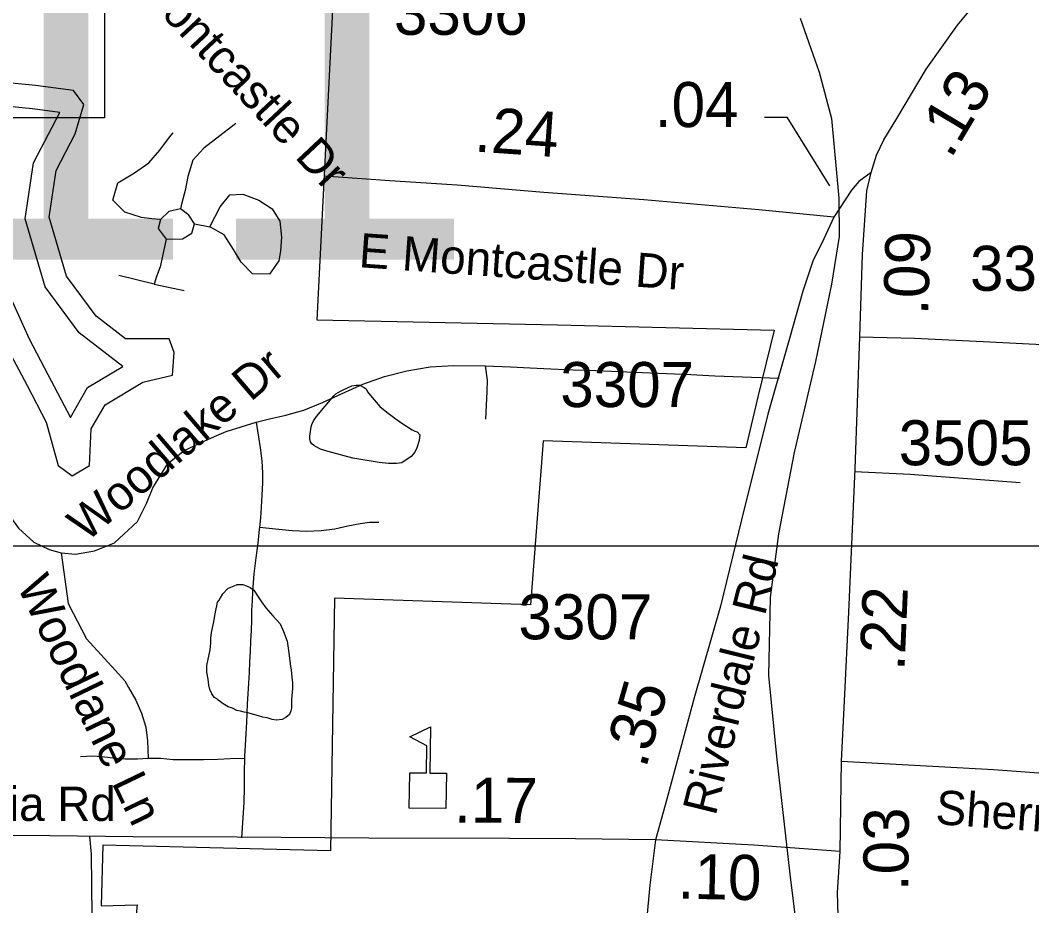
# Model space of a CAD drawing. Extents: x 1662474 to 1856135, y 779280 to 917889.
# Drawn here: x 1768156 to 1770966, y 825589 to 828048 of the extents above; entities that cross this region are included whole.
import ezdxf

# ---------------------------------------------------------------- set-up
doc = ezdxf.new("R2010")
doc.units = 0
for name, color, linetype in [('Exist Boundary Political City Limit New', 7, 'Continuous'), ('Exist Cultural Educational Facility High CELL', 7, 'Continuous'), ('Exist Hydrographic Buffer Line', 7, 'Continuous'), ('Exist Hydrographic Pond Over 1500 Sq Ft', 7, 'Continuous'), ('Exist Hydrographic Pond Under 1500 Sq Ft', 7, 'Continuous'), ('Exist Railroad Mainline', 7, 'Continuous'), ('Exist Road Non-System Structure Non-Sys Other Number Label', 7, 'Continuous'), ('Exist Road Non-System Type 51', 7, 'Continuous'), ('Exist Road Non-System Type 51 Label', 7, 'Continuous'), ('Exist Road Primary Interstate Structure Ovrhead Sign CELL', 7, 'Continuous'), ('Exist Road Secondary Mileage Hundredths English Label', 7, 'Continuous'), ('Exist Road Secondary Mileage Tenths English Label', 7, 'Continuous'), ('Exist Road Secondary Type 51 Attributed', 7, 'Continuous'), ('Exist Road Secondary Type 51 Label', 7, 'Continuous'), ('Exist Road Secondary Type 51 Number Label', 7, 'Continuous'), ('Map Preparation Boundary City Limit Buffer Line', 7, 'Continuous'), ('Map Preparation Inset Cut Line', 7, 'Continuous')]:
    doc.layers.add(name, color=color, linetype=linetype)

msp = doc.modelspace()

# ---------------------------------------------------------------- linework, layer by layer
at = {"layer": 'Exist Boundary Political City Limit New'}
msp.add_lwpolyline([(1769032.6, 828259.4), (1768979.9, 827216.2), (1769648.1, 827201.5), (1770250.1, 827186.7), (1770205.8, 827005.9), (1770171.5, 826860.7), (1769609.1, 826879.8), (1769573.2, 826424.5), (1769029.4, 826443.2), (1769018.1, 825741.1), (1768385.8, 825757.1), (1768380.6, 825589.2), (1768480.5, 825591.9), (1768466, 825447.9)], dxfattribs=at)
at = {"layer": 'Exist Cultural Educational Facility High CELL'}
msp.add_lwpolyline([(1769236.7, 825860.3), (1769238.1, 825958.3), (1769284.2, 825957.6), (1769285.3, 826032.7), (1769238.6, 826057.6), (1769295.6, 826085.9), (1769293.8, 825957.4), (1769339.8, 825956.8), (1769338.4, 825858.9)], close=True, dxfattribs=at)
at = {"layer": 'Exist Hydrographic Buffer Line'}
msp.add_lwpolyline([(1768077.2, 827390.3), (1768180.9, 827163.3), (1768233.1, 827063.7), (1768295.6, 826944.4), (1768343.3, 827027.8), (1768441.3, 827086.2), (1768319.4, 827179.4), (1768225, 827307), (1768169.4, 827495.9), (1768192.5, 827651.4), (1768265.8, 827791.3), (1768190.4, 827801.5), (1767988.9, 827821.2)], dxfattribs=at)
at = {"layer": 'Exist Hydrographic Pond Over 1500 Sq Ft'}
msp.add_lwpolyline([(1768121.8, 827134.4), (1768174.9, 827033.2), (1768227.9, 826932), (1768261.7, 826811.5), (1768300.2, 826782.6), (1768348.4, 826811.5), (1768353.3, 826912.7), (1768391.8, 826980.2), (1768496.9, 827042.8), (1768578.9, 827062.1), (1768583.7, 827124.7), (1768569.3, 827163.3), (1768448.7, 827163.3), (1768366.8, 827225.9), (1768284.8, 827336.8), (1768236.6, 827500.6), (1768255.9, 827630.7), (1768308.9, 827731.9), (1768333, 827813.9), (1768304.1, 827852.4), (1768198, 827866.9), (1768000.3, 827886.1)], dxfattribs=at)
at = {"layer": 'Exist Hydrographic Pond Under 1500 Sq Ft'}
for points in [[(1769079.5, 826832.1), (1769055.7, 826838.3), (1769011.6, 826850.6), (1768989.9, 826856.8), (1768977.8, 826862.9), (1768971.8, 826867), (1768965.9, 826871.1), (1768962, 826877.1), (1768960.1, 826885.1), (1768960.1, 826893.1), (1768964.2, 826919.1), (1768966.3, 826925.1), (1768970.4, 826935), (1768978.6, 826947), (1769027, 827004.6), (1769033.1, 827010.5), (1769039.1, 827014.4), (1769047.1, 827018.4), (1769051.2, 827020.4), (1769077.2, 827032.2), (1769089.3, 827034.1), (1769099.4, 827034), (1769111.3, 827027.9), (1769117.2, 827023.8), (1769121.1, 827015.8), (1769129.1, 827005.8), (1769154.7, 826975.5), (1769174.6, 826959.4), (1769196.6, 826943.2), (1769216.4, 826929), (1769244.3, 826910.8), (1769252.1, 826906.7), (1769258.3, 826904.6), (1769266.3, 826896.6), (1769264, 826880.6), (1769257.9, 826860.6), (1769251.7, 826848.7), (1769241.7, 826836.7), (1769215.6, 826819), (1769201.5, 826817.1), (1769179.3, 826817.3), (1769153.5, 826819.5), (1769079.5, 826832.1)], [(1768683.2, 826299.7), (1768685.2, 826317.7), (1768685.4, 826331.7), (1768687.5, 826347.7), (1768693.9, 826377.6), (1768695.9, 826389.7), (1768698.2, 826403.7), (1768700, 826413.6), (1768702.3, 826421.6), (1768704.1, 826431.6), (1768708.4, 826437.6), (1768712.3, 826443.6), (1768718.5, 826455.4), (1768732.6, 826469.4), (1768740.6, 826473.3), (1768750.7, 826477.2), (1768758.6, 826481.1), (1768766.6, 826481.1), (1768774.6, 826481), (1768784.7, 826477), (1768794.7, 826472.9), (1768804.6, 826464.8), (1768816.5, 826446.7), (1768826.3, 826432.6), (1768838.2, 826416.5), (1768857.9, 826394.3), (1768877.8, 826372.1), (1768887.6, 826350.1), (1768897.5, 826324), (1768901.2, 826298), (1768906.9, 826253.9), (1768908.7, 826243.9), (1768910.6, 826223.8), (1768912.4, 826207.8), (1768912.2, 826191.9), (1768910.2, 826171.8), (1768910, 826161.8), (1768910, 826153.8), (1768910, 826145.8), (1768910, 826137.8), (1768907.9, 826129.8), (1768903.8, 826119.9), (1768893.8, 826111.9), (1768883.7, 826106), (1768867.7, 826104.1), (1768855.6, 826106.3), (1768841.7, 826110.4), (1768829.8, 826112.4), (1768817.7, 826116.6), (1768787.8, 826124.9), (1768777.9, 826126.9), (1768767.9, 826129), (1768757.8, 826131.1), (1768745.7, 826137.2), (1768734, 826141.3), (1768719.9, 826149.4), (1768712.1, 826155.5), (1768706.2, 826159.5), (1768702.1, 826163.5), (1768696.1, 826167.6), (1768692, 826171.6), (1768688.1, 826177.7), (1768682.4, 826189.7), (1768680.3, 826201.7), (1768678.5, 826217.8), (1768674.8, 826237.8), (1768674.8, 826255.8), (1768683.2, 826299.7)]]:
    msp.add_lwpolyline(points, dxfattribs=at)
at = {"layer": 'Exist Railroad Mainline'}
msp.add_lwpolyline([(1770322.8, 828053.3), (1770375, 827903.5), (1770409.4, 827775.2), (1770430.2, 827553.4), (1770430.6, 827446.9), (1770410, 827314.6), (1770364.7, 827100.5), (1770305.5, 826847.1), (1770262.4, 826621.5), (1770239.2, 826444.4), (1770234.4, 826228), (1770257, 826003.6), (1770294.2, 825676.9), (1770347.7, 825242.6)], dxfattribs=at)
at = {"layer": 'Exist Road Non-System Type 51'}
for p, q in [((1768640.1, 827482.6), (1768682.6, 827474)), ((1768528.1, 827314.9), (1768430.1, 827339.1)), ((1768528.1, 827314.9), (1768611.2, 827297.6))]:
    msp.add_line(p, q, dxfattribs=at)
for points in [[(1768545.6, 827494.2), (1768521.2, 827495.8), (1768492.9, 827500.2), (1768446.4, 827514.7), (1768412.9, 827548.5), (1768427.5, 827596), (1768473.8, 827624.4), (1768513.4, 827651.4), (1768543.5, 827686.6), (1768571.1, 827723), (1768581.1, 827734.9)], [(1768754.9, 827761.4), (1768665.6, 827692.1), (1768635.4, 827658.8), (1768621.8, 827613.9), (1768614.4, 827575.2), (1768604.9, 827540.7), (1768601, 827524.4)], [(1768682.6, 827474), (1768711, 827529.4), (1768738.2, 827563.2), (1768774, 827564.8), (1768818.6, 827548.2), (1768855.9, 827523.6), (1768877.1, 827490.2), (1768881.6, 827445.6), (1768878.6, 827407), (1768874.2, 827380), (1768848, 827342.5), (1768801, 827343.8), (1768769.5, 827375.5), (1768748.8, 827411.5), (1768722.2, 827452.2), (1768682.6, 827474)], [(1768601, 827524.4), (1768568.5, 827517), (1768545.6, 827494.2)], [(1768640.1, 827482.6), (1768624.6, 827506.2), (1768601, 827524.4)], [(1768545.6, 827494.2), (1768539.6, 827469.8), (1768561.1, 827440.1)], [(1768561.1, 827440.1), (1768606.8, 827440.9), (1768633, 827456.1), (1768640.1, 827482.6)], [(1768561.1, 827440.1), (1768544.6, 827362.7), (1768534.4, 827335.9), (1768528.1, 827314.9)], [(1768811.2, 826932), (1768848.8, 826941.2), (1768894.1, 826951.2), (1768943.8, 826965.4), (1768996, 826986.1), (1769050.4, 827011.2), (1769107.9, 827037.2), (1769167.9, 827058.8), (1769230.1, 827074.2), (1769294.6, 827085), (1769359.2, 827088.9), (1769447.1, 827088.2)], [(1769447.1, 827088.2), (1769453, 827048.5), (1769452.6, 827017), (1769450.4, 826978.9), (1769448, 826939.9)], [(1769447.1, 827088.2), (1769518.1, 827085), (1769572.1, 827082.1), (1769630.4, 827079.8), (1769691.6, 827077.4), (1769754.5, 827075.2), (1769819.4, 827072.4), (1769884.8, 827070), (1769950.9, 827067.2), (1770018.4, 827063.8), (1770085.2, 827060.6), (1770263.8, 827053.5)], [(1768269.8, 826569.2), (1768309.9, 826565.4), (1768362.4, 826574.8), (1768417.6, 826596.6), (1768482.1, 826655.9), (1768507.1, 826705.8), (1768524.6, 826749.6), (1768565.6, 826817.2), (1768611.2, 826852.8), (1768679, 826884.5), (1768701.9, 826894.2), (1768727.8, 826905.5), (1768811.2, 826932)], [(1768811.2, 826932), (1768817.6, 826889.8), (1768822.5, 826860.1), (1768826.8, 826824.7), (1768829.1, 826790.5), (1768829.4, 826763.2), (1768827.5, 826729.2), (1768825.4, 826696), (1768823.1, 826665.7), (1768820.5, 826639.1)], [(1770473.4, 826794.4), (1770628.2, 826786.9), (1770933.5, 826763.8)], [(1768073.8, 826760.1), (1768098.1, 826708.6), (1768150.9, 826637.2), (1768193.6, 826598.7), (1768236.4, 826577.9), (1768269.8, 826569.2)], [(1768820.5, 826639.1), (1768820, 826634.4), (1768816.1, 826595.9), (1768810.6, 826555.1), (1768805.2, 826510.2), (1768801.5, 826461.4), (1768800, 826435.9), (1768798.9, 826409.9), (1768798.1, 826382), (1768797.1, 826353.5), (1768796.1, 826324.2), (1768794.6, 826295.2), (1768793.2, 826265.9), (1768791.8, 826236.6), (1768790.5, 826207.1), (1768787.8, 826177.2), (1768786.4, 826149.9), (1768785.4, 826123.9), (1768784.4, 826098.9), (1768781.9, 826050.2), (1768779.2, 826004.6), (1768779.1, 825998.9)], [(1769152.4, 826653.2), (1769126.5, 826653), (1769100.4, 826649.6), (1769065.8, 826642.7), (1769030.1, 826634.4), (1768992.4, 826629.9), (1768952, 826628.4), (1768911.2, 826629.9), (1768874.4, 826633.2), (1768820.5, 826639.1)], [(1768269.8, 826569.2), (1768289.5, 826427.9), (1768340.4, 826329.9), (1768419.6, 826243.2), (1768446.5, 826213.4), (1768456.9, 826195.2), (1768476.9, 826160.1), (1768492.6, 826124), (1768504.6, 826084.7), (1768509.4, 826046.9), (1768511.1, 825998.4)], [(1768323.6, 826003.4), (1768355.9, 826005.2), (1768383.4, 826003), (1768413.6, 825999.8), (1768447.5, 825997.2), (1768481.4, 825996.9), (1768511.1, 825998.4)], [(1768511.1, 825998.4), (1768514, 825998.6), (1768546.1, 825998.6), (1768581.1, 825995.4), (1768622.4, 825994.7), (1768665.2, 825995.2), (1768704.9, 825996.2), (1768739.6, 825997.4), (1768779.1, 825998.9)], [(1768779.1, 825998.9), (1768778.4, 825959.7), (1768778.2, 825916.2), (1768777.1, 825876.4), (1768775.2, 825846.9), (1768770.9, 825777.5)], [(1768348.8, 825780.9), (1768353, 825731.8), (1768355.9, 825475.6), (1768353, 825045.4)]]:
    msp.add_lwpolyline(points, dxfattribs=at)
at = {"layer": 'Exist Road Primary Interstate Structure Ovrhead Sign CELL'}
msp.add_lwpolyline([(1767091.9, 828145.3), (1768389.8, 828145.3), (1768389.8, 827776.7), (1767091.9, 827776.7)], close=True, dxfattribs=at)
at = {"layer": 'Exist Road Secondary Mileage Hundredths English Label'}
msp.add_lwpolyline([(1770223.4, 827778.3), (1770285.1, 827778.3), (1770403.6, 827588.2)], dxfattribs=at)
at = {"layer": 'Exist Road Secondary Type 51 Attributed'}
msp.add_line((1770433.3, 825739.2), (1770437.3, 825990.1), dxfattribs=at)
for points in [[(1770519.9, 827624.6), (1770534.6, 827673.2), (1770554.5, 827715.3), (1770590.7, 827775.1), (1770672.2, 827911.5), (1770759.6, 828034), (1770888, 828189.7)], [(1770519.9, 827624.6), (1770485.9, 827600.2), (1770465.3, 827575.9), (1770415.9, 827500.9)], [(1770488.6, 827168.9), (1770495.5, 827397.6), (1770508.1, 827573.6), (1770519.9, 827624.6)], [(1770415.9, 827500.9), (1770207.9, 827520.8), (1769888, 827548.6), (1769610.6, 827569.2), (1769369.7, 827589.9), (1769182.7, 827601.7), (1769000, 827614.5)], [(1770415.9, 827500.9), (1770387.9, 827441.1), (1770357.7, 827378.4), (1770329.6, 827295.8), (1770292.7, 827163.7), (1770232.4, 826954.3), (1770159.6, 826660.9), (1770101.4, 826421), (1770028.2, 826166), (1769952.4, 825885.1), (1769920.9, 825772.4)], [(1770437.3, 825990.1), (1770445.3, 826157.9), (1770457.3, 826403.9), (1770475, 826802.2), (1770488.6, 827168.9)], [(1770488.6, 827168.9), (1770639.8, 827164.5), (1770831.3, 827155.6), (1771086.2, 827142.3), (1771408.9, 827130.5), (1771716.2, 827123.9), (1772095.8, 827114.3), (1772586.4, 827109.7), (1772906.5, 827092.9), (1773313, 827073), (1773599.3, 827059), (1773726.9, 827048.7), (1773872.2, 827030.4), (1773963.3, 827003.7), (1774018.7, 826991.1)], [(1770437.3, 825990.1), (1770859.6, 825967.2), (1771401.1, 825927.1), (1771538.1, 825923.8), (1771608.3, 825927.1), (1771625, 825933.8), (1771635.1, 825957.2), (1771645.1, 826027.4), (1771661.8, 826351.4), (1771671.8, 826578.6)], [(1769920.9, 825772.4), (1769698.5, 825774.6), (1769515.5, 825775.3), (1769124.5, 825776.8), (1768758.6, 825779), (1768469.4, 825780.5), (1768238.5, 825783.1), (1768022.6, 825784.9), (1767891, 825782), (1767722.8, 825782), (1767427, 825782), (1767271.3, 825780.5), (1767179.9, 825776.8), (1767075.1, 825768.7), (1766960.8, 825752.5), (1766825, 825732.5), (1766693.3, 825712.6), (1766628.4, 825700.1), (1766569.4, 825683.8), (1766494.9, 825653.6), (1766204.6, 825514.9)], [(1769920.9, 825772.4), (1769904.5, 825645.7), (1769892.1, 825507.5), (1769894.6, 825376.7), (1769916, 825066.9)], [(1770433.3, 825739.2), (1770193.5, 825756.9), (1769920.9, 825772.4)], [(1770470, 824902.3), (1770460.8, 825029.7), (1770445.4, 825230.4), (1770432.9, 825402.3), (1770426.6, 825626.2), (1770433.3, 825739.2)]]:
    msp.add_lwpolyline(points, dxfattribs=at)
at = {"layer": 'Map Preparation Boundary City Limit Buffer Line'}
msp.add_lwpolyline([(1769032.6, 828259.4), (1768979.9, 827216.2), (1769648.1, 827201.5), (1770250.1, 827186.7), (1770205.8, 827005.9), (1770171.5, 826860.7), (1769609.1, 826879.8), (1769573.2, 826424.5), (1769029.4, 826443.2), (1769018.1, 825741.1), (1768385.8, 825757.1), (1768380.6, 825589.2), (1768480.5, 825591.9), (1768466, 825447.9)], dxfattribs=at)
at = {"layer": 'Map Preparation Inset Cut Line'}
for points in [[(1731035.7, 826588.1), (1793585.1, 826588.1), (1793585.1, 870408.9), (1731035.7, 870408.9)], [(1793585.1, 782767.4), (1731035.7, 782767.4), (1731035.7, 826588.1), (1793585.1, 826588.1)]]:
    msp.add_lwpolyline(points, close=True, dxfattribs=at)

# ---------------------------------------------------------------- texts
at = {"layer": 'Exist Road Non-System Structure Non-Sys Other Number Label'}
msp.add_text('J511', height=1049.86, dxfattribs=at).set_placement((1766385.3, 827383.1))
at = {"layer": 'Exist Road Non-System Type 51 Label'}
for s, rotation, p in [('E Montcastle Dr', 313.0563, (1768390.7, 828229.6)), ('Woodlake Dr', 40.5318, (1768339.8, 826596.5)), ('Woodlane Ln', 295.6962, (1768145.4, 826478.5))]:
    msp.add_text(s, height=95, rotation=rotation, dxfattribs=at).set_placement(p)
at = {"layer": 'Exist Road Secondary Mileage Hundredths English Label'}
for s, rotation, p in [('.13', 59.1502, (1770740.6, 827660.4)), ('.09', 88.2853, (1770678, 827228)), ('.17', 359.6727, (1769360.9, 825820.1))]:
    msp.add_text(s, height=125, rotation=rotation, dxfattribs=at).set_placement(p)
at = {"layer": 'Exist Road Secondary Mileage Tenths English Label'}
msp.add_text('.04', height=125, dxfattribs=at).set_placement((1769919, 827751))
for s, rotation, p in [('.24', 356.0266, (1769415.7, 827683.4)), ('.22', 87.5716, (1770612.1, 826240.1)), ('.35', 74.0793, (1769893.8, 825967.9)), ('.03', 89.476, (1770622.5, 825629.1)), ('.10', 358.8459, (1769981.4, 825608.9))]:
    msp.add_text(s, height=125, rotation=rotation, dxfattribs=at).set_placement(p)
at = {"layer": 'Exist Road Secondary Type 51 Label'}
for s, rotation, p in [('E Montcastle Dr', 355.973, (1769094.9, 827362.2)), ('Riverdale Rd', 76.1326, (1770087.4, 825836.2)), ('Sherrilwood Dr', 355.8789, (1770696.6, 825816))]:
    msp.add_text(s, height=95, rotation=rotation, dxfattribs=at).set_placement(p)
msp.add_text('E Vandalia Rd', height=95, dxfattribs=at).set_placement((1767609.1, 825824.5))
at = {"layer": 'Exist Road Secondary Type 51 Number Label'}
for s, p in [('3306', (1769194, 828007.2)), ('3313', (1770794.4, 827296.4)), ('3307', (1769656.2, 826973.6)), ('3505', (1770596.2, 826812)), ('3307', (1769540, 826328.7))]:
    msp.add_text(s, height=125, dxfattribs=at).set_placement(p)

doc.saveas('drawing.dxf')
